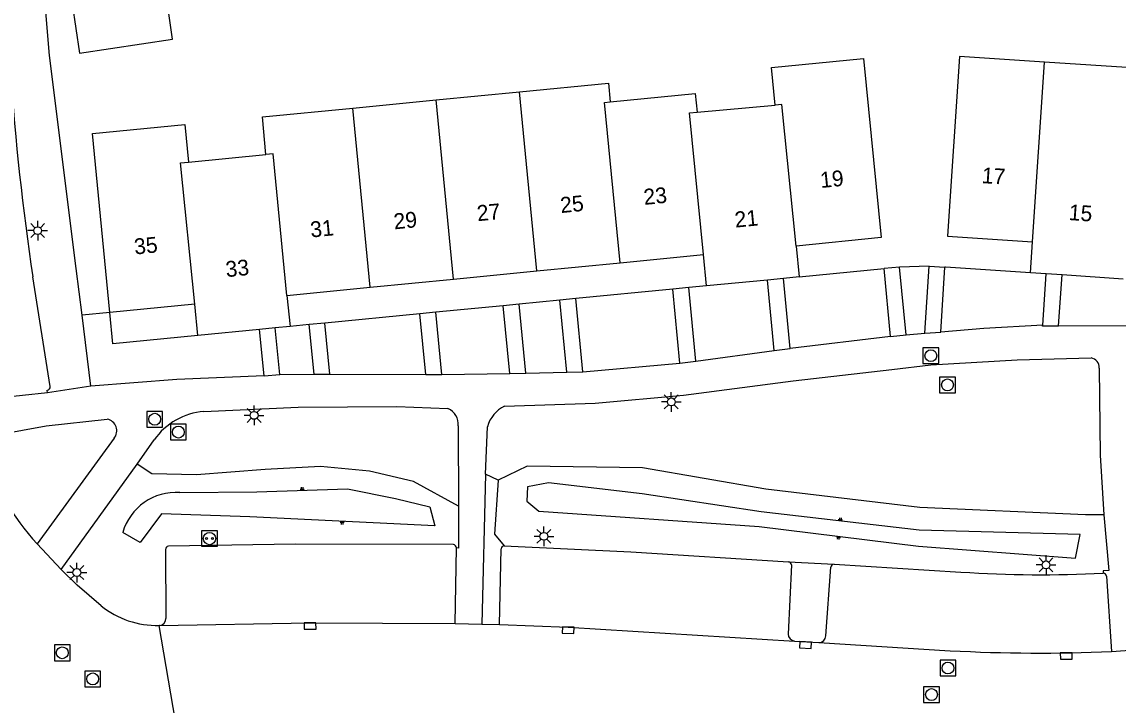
# Model space of a CAD drawing. Extents: x 132994 to 136000, y 393499 to 395512.
# Drawn here: x 133707.9 to 133777.4, y 394833.7 to 394877 of the extents above; entities that cross this region are included whole.
import ezdxf

# ---------------------------------------------------------------- set-up
doc = ezdxf.new("R2010")
doc.units = 0
for name, color, linetype in [('gg-afsc-hekwerk', 7, 'Continuous'), ('gg-anno-huisnummerreeks BGT', 7, 'Continuous'), ('gg-bbg-bijgebouw', 7, 'Continuous'), ('gg-bbg-hoofdgebouw', 7, 'Continuous'), ('gg-bbg-tussenscheiding', 7, 'Continuous'), ('gg-knt-BGT kruinlijn', 7, 'Continuous'), ('gg-knt-bovenkant onderkant talud', 7, 'Continuous'), ('gg-knt-verharding', 7, 'Continuous'), ('gg-knt-verharding nz', 7, 'Continuous'), ('gt-grn-groengrens', 7, 'Continuous'), ('gt-grn-vlakafsluiter', 7, 'Continuous'), ('gt-grn-weggrens', 7, 'Continuous'), ('gt-symb-kolk', 7, 'Continuous'), ('gt-symb-laadpunt elektrisch vervoer', 7, 'Continuous'), ('gt-symb-lichtmast', 7, 'Continuous'), ('gt-symb-rioolschacht', 7, 'Continuous'), ('gt-symb-talud symbool', 7, 'Continuous')]:
    doc.layers.add(name, color=color, linetype=linetype)

# ---------------------------------------------------------------- blocks, each defined once
blk = doc.blocks.new('gt0-LMAST')
at = {"layer": 'gt-symb-lichtmast'}
for p, q in [((-0.182, 0.173), (-0.447, 0.438)), ((-0.005, 0.246), (-0.005, 0.621)), ((0.172, 0.173), (0.437, 0.438)), ((-0.255, -0.004), (-0.63, -0.004)), ((-0.182, -0.181), (-0.447, -0.446)), ((-0.005, -0.254), (-0.005, -0.629)), ((0.437, -0.446), (0.172, -0.181)), ((0.245, -0.004), (0.62, -0.004))]:
    blk.add_line(p, q, dxfattribs=at)
blk.add_circle((-0.005, -0.004), 0.25, dxfattribs=at)
blk = doc.blocks.new('gt0-TALUD_1')
at = {"layer": 'gt-symb-talud symbool'}
for p, q in [((-1, -1), (-1, 0)), ((-0.5, -2), (-0.5, 0)), ((0, -1), (0, 0)), ((0.5, -2), (0.5, 0)), ((1, -1), (1, 0))]:
    blk.add_line(p, q, dxfattribs=at)
blk = doc.blocks.new('gt0-RS')
at = {"layer": 'gt-symb-rioolschacht'}
blk.add_lwpolyline([(-0.5, -0.5), (0.5, -0.5), (0.5, 0.5), (-0.5, 0.5)], close=True, dxfattribs=at)
blk.add_circle((0, 0), 0.375, dxfattribs=at)
blk = doc.blocks.new('gt0-KOLK')
at = {"layer": 'gt-symb-kolk'}
blk.add_lwpolyline([(0, 0), (0.375, 0), (0.375, 0.4), (-0.375, 0.4), (-0.375, 0), (0, 0)], dxfattribs=at)
blk = doc.blocks.new('gt0-LEV')
at = {"layer": 'gt-symb-laadpunt elektrisch vervoer'}
blk.add_lwpolyline([(-0.486, 0.501), (0.486, 0.501), (0.486, -0.499), (-0.486, -0.499)], close=True, dxfattribs=at)
for centre, radius in [((0, 0), 0.393), ((-0.186, 0), 0.0566), ((0.186, 0), 0.0566)]:
    blk.add_circle(centre, radius, dxfattribs=at)

msp = doc.modelspace()

# ---------------------------------------------------------------- linework, layer by layer
at = {"layer": 'gg-afsc-hekwerk'}
msp.add_line((133711.378, 394861.364), (133709.685, 394874.865), dxfattribs=at)
at = {"layer": 'gg-bbg-bijgebouw'}
msp.add_lwpolyline([(133711.125, 394878.133), (133711.58, 394875.024), (133717.483, 394875.898), (133717.025, 394879.024)], dxfattribs=at)
at = {"layer": 'gg-bbg-hoofdgebouw'}
for p, q in [((133772.74, 394874.453), (133767.354, 394874.804)), ((133778.626, 394874.07), (133772.74, 394874.453)), ((133728.903, 394871.537), (133734.183, 394872.054)), ((133734.183, 394872.054), (133739.464, 394872.57)), ((133750.727, 394871.271), (133755.674, 394871.72)), ((133718.497, 394868.111), (133723.403, 394868.588)), ((133771.85, 394861.104), (133771.977, 394863.062)), ((133745.854, 394861.733), (133751.134, 394862.249)), ((133751.333, 394860.27), (133751.134, 394862.249)), ((133757.008, 394862.795), (133757.196, 394860.833)), ((133740.574, 394861.217), (133745.854, 394861.733)), ((133735.293, 394860.7), (133740.574, 394861.217)), ((133772.86, 394861.034), (133771.85, 394861.104)), ((133773.865, 394860.964), (133772.86, 394861.034)), ((133777.738, 394860.696), (133773.865, 394860.964)), ((133724.733, 394859.668), (133730.013, 394860.184)), ((133730.013, 394860.184), (133735.293, 394860.7)), ((133755.194, 394860.641), (133751.333, 394860.27)), ((133756.205, 394860.738), (133755.194, 394860.641)), ((133757.196, 394860.833), (133756.205, 394860.738)), ((133724.733, 394859.668), (133724.925, 394857.697)), ((133718.892, 394859.104), (133713.511, 394858.586)), ((133719.085, 394857.129), (133718.892, 394859.104)), ((133722.991, 394857.509), (133719.085, 394857.129)), ((133723.984, 394857.605), (133722.991, 394857.509)), ((133724.925, 394857.697), (133723.984, 394857.605))]:
    msp.add_line(p, q, dxfattribs=at)
for points in [[(133767.354, 394874.804), (133766.601, 394863.422), (133771.977, 394863.062)], [(133755.674, 394871.72), (133755.44, 394874.108), (133761.277, 394874.679)], [(133761.277, 394874.679), (133762.392, 394863.335), (133757.008, 394862.795)], [(133739.464, 394872.57), (133745.11, 394873.123), (133745.226, 394871.929)], [(133745.226, 394871.929), (133750.611, 394872.456), (133750.727, 394871.271)], [(133723.403, 394868.588), (133723.173, 394870.976), (133728.903, 394871.537)], [(133713.511, 394858.586), (133712.409, 394869.921), (133718.261, 394870.5), (133718.497, 394868.111)]]:
    msp.add_lwpolyline(points, dxfattribs=at)
at = {"layer": 'gg-bbg-tussenscheiding'}
for p, q in [((133771.977, 394863.062), (133772.74, 394874.453)), ((133735.293, 394860.7), (133734.183, 394872.054)), ((133740.574, 394861.217), (133739.464, 394872.57)), ((133730.013, 394860.184), (133728.903, 394871.537))]:
    msp.add_line(p, q, dxfattribs=at)
for points in [[(133745.854, 394861.733), (133744.86, 394871.893), (133745.226, 394871.929)], [(133751.134, 394862.249), (133750.256, 394871.228), (133750.727, 394871.271)], [(133757.008, 394862.795), (133756.108, 394871.764), (133755.674, 394871.72)], [(133724.733, 394859.668), (133723.857, 394868.632), (133723.403, 394868.588)], [(133718.892, 394859.104), (133717.994, 394868.061), (133718.497, 394868.111)]]:
    msp.add_lwpolyline(points, dxfattribs=at)
at = {"layer": 'gg-knt-BGT kruinlijn'}
for points in [[(133741.302, 394847.791), (133739.971, 394847.543), (133739.93, 394846.632), (133740.69, 394845.995), (133754.668, 394845.025), (133764.753, 394843.789), (133774.714, 394843.024), (133775.011, 394844.514), (133764.794, 394844.803), (133754.782, 394845.957), (133747.238, 394847.09), (133741.302, 394847.791)], [(133717.951, 394847.175), (133722.814, 394847.221), (133728.57, 394847.411), (133731.614, 394846.793), (133733.791, 394846.278), (133734.115, 394845.067), (133722.387, 394845.642), (133716.776, 394845.831), (133715.425, 394844.009), (133714.325, 394844.642)]]:
    msp.add_lwpolyline(points, dxfattribs=at)
msp.add_arc((133717.707, 394843.662), 3.522, 86.03344, 163.84024, dxfattribs=at)
at = {"layer": 'gg-knt-bovenkant onderkant talud'}
msp.add_line((133756.522, 394842.786), (133759.418, 394842.631), dxfattribs=at)
for points in [[(133735.6, 394846.317), (133732.76, 394847.87), (133729.959, 394848.524), (133726.85, 394848.837), (133723.351, 394848.647), (133718.989, 394848.308), (133716.162, 394848.373), (133715.245, 394848.972)], [(133776.502, 394845.768), (133775.355, 394845.769), (133764.837, 394846.22), (133755.091, 394847.389), (133747.276, 394848.748), (133739.951, 394848.846), (133738.117, 394847.958)], [(133738.117, 394847.958), (133737.88, 394844.541), (133738.502, 394843.801)]]:
    msp.add_lwpolyline(points, dxfattribs=at)
at = {"layer": 'gg-knt-verharding'}
for p, q in [((133709.685, 394874.865), (133709.435, 394877.885)), ((133711.742, 394858.416), (133711.378, 394861.364)), ((133757.196, 394860.833), (133762.586, 394861.363)), ((133763.552, 394861.458), (133762.586, 394861.363)), ((133762.983, 394857.072), (133762.586, 394861.363)), ((133763.974, 394857.173), (133763.552, 394861.458)), ((133765.157, 394857.268), (133765.438, 394861.528)), ((133765.438, 394861.528), (133766.44, 394861.462)), ((133766.167, 394857.343), (133766.44, 394861.462)), ((133771.85, 394861.104), (133766.471, 394861.46)), ((133772.635, 394857.786), (133772.86, 394861.034)), ((133773.642, 394857.749), (133773.865, 394860.964)), ((133709.718, 394853.899), (133708.626, 394860.838)), ((133750.198, 394860.159), (133749.18, 394860.06)), ((133751.333, 394860.27), (133750.198, 394860.159)), ((133750.652, 394855.496), (133750.198, 394860.159)), ((133755.623, 394856.17), (133755.194, 394860.641)), ((133756.63, 394856.308), (133756.205, 394860.738)), ((133743.044, 394859.462), (133742.036, 394859.364)), ((133749.18, 394860.06), (133743.044, 394859.462)), ((133743.495, 394854.83), (133743.044, 394859.462)), ((133749.636, 394855.377), (133749.18, 394860.06)), ((133738.446, 394859.014), (133734.165, 394858.597)), ((133739.448, 394859.112), (133738.446, 394859.014)), ((133738.864, 394854.721), (133738.446, 394859.014)), ((133742.036, 394859.364), (133739.448, 394859.112)), ((133739.875, 394854.732), (133739.448, 394859.112)), ((133742.481, 394854.806), (133742.036, 394859.364)), ((133712.296, 394853.923), (133711.742, 394858.416)), ((133733.156, 394858.499), (133727.14, 394857.913)), ((133734.165, 394858.597), (133733.156, 394858.499)), ((133733.53, 394854.66), (133733.156, 394858.499)), ((133734.549, 394854.656), (133734.165, 394858.597)), ((133723.277, 394854.563), (133722.991, 394857.509)), ((133724.27, 394854.662), (133723.984, 394857.605)), ((133726.145, 394857.816), (133724.925, 394857.697)), ((133727.14, 394857.913), (133726.145, 394857.816)), ((133726.451, 394854.668), (133726.145, 394857.816)), ((133727.455, 394854.68), (133727.14, 394857.913)), ((133778.641, 394857.72), (133773.642, 394857.749)), ((133762.983, 394857.072), (133756.63, 394856.308)), ((133762.983, 394857.072), (133763.974, 394857.173)), ((133763.974, 394857.173), (133765.157, 394857.268)), ((133765.157, 394857.268), (133766.167, 394857.343)), ((133750.652, 394855.496), (133755.623, 394856.17)), ((133755.623, 394856.17), (133756.63, 394856.308)), ((133743.495, 394854.83), (133749.636, 394855.377)), ((133749.636, 394855.377), (133750.652, 394855.496)), ((133723.277, 394854.563), (133724.27, 394854.662)), ((133724.27, 394854.662), (133726.451, 394854.668)), ((133726.451, 394854.668), (133727.455, 394854.68)), ((133727.455, 394854.68), (133733.53, 394854.66)), ((133733.53, 394854.66), (133734.549, 394854.656)), ((133734.549, 394854.656), (133738.864, 394854.721)), ((133738.864, 394854.721), (133739.875, 394854.732)), ((133739.875, 394854.732), (133742.481, 394854.806)), ((133742.481, 394854.806), (133743.495, 394854.83)), ((133712.296, 394853.923), (133709.554, 394853.504)), ((133709.554, 394853.504), (133704.678, 394852.961)), ((133709.554, 394853.504), (133709.542, 394853.661)), ((133735.593, 394851.403), (133735.6, 394846.317)), ((133737.321, 394848.351), (133737.443, 394851.344)), ((133713.775, 394850.612), (133708.904, 394843.922)), ((133715.245, 394848.972), (133716.312, 394850.511)), ((133710.428, 394842.31), (133715.245, 394848.972)), ((133737.321, 394848.351), (133737.08, 394838.839)), ((133710.428, 394842.31), (133708.904, 394843.922)), ((133717.029, 394843.567), (133717.065, 394839.207)), ((133735.393, 394838.888), (133735.474, 394843.67)), ((133738.207, 394838.807), (133738.299, 394843.621)), ((133756.714, 394842.587), (133756.498, 394838.213)), ((133758.896, 394838.103), (133759.204, 394842.444)), ((133759.418, 394842.631), (133767.449, 394842.139)), ((133776.677, 394841.876), (133776.989, 394837.109)), ((133716.659, 394838.761), (133716.628, 394838.76)), ((133735.393, 394838.888), (133737.08, 394838.839)), ((133737.08, 394838.839), (133738.207, 394838.807)), ((133756.906, 394837.767), (133758.437, 394837.675)), ((133776.989, 394837.109), (133778.72, 394837.223))]:
    msp.add_line(p, q, dxfattribs=at)
for points in [[(133719.085, 394857.129), (133713.704, 394856.606), (133713.511, 394858.586)], [(133772.635, 394857.786), (133768.893, 394857.566), (133766.167, 394857.343)], [(133773.642, 394857.749), (133773.639, 394857.708), (133772.631, 394857.725), (133772.635, 394857.786)], [(133738.522, 394852.647), (133744.264, 394852.842), (133749.868, 394853.356), (133756.827, 394854.254), (133763.069, 394854.964), (133765.55, 394855.272), (133771.005, 394855.584), (133775.706, 394855.709)], [(133776.219, 394855.067), (133776.276, 394849.541), (133776.502, 394845.768)], [(133723.277, 394854.563), (133717.753, 394854.345), (133712.296, 394853.923)], [(133719.473, 394852.32), (133725.441, 394852.593), (133731.702, 394852.632), (133734.939, 394852.494)], [(133705.181, 394850.627), (133709.464, 394851.41), (133713.341, 394851.825)], [(133735.6, 394846.317), (133735.614, 394843.661), (133735.474, 394843.67)], [(133776.502, 394845.768), (133776.827, 394842.23), (133776.468, 394842.215), (133776.468, 394842.068)], [(133735.282, 394843.889), (133725.246, 394843.904), (133717.224, 394843.776)], [(133738.502, 394843.801), (133746.53, 394843.415), (133756.522, 394842.786)], [(133712.947, 394840.004), (133711.426, 394841.317), (133710.428, 394842.31)]]:
    msp.add_lwpolyline(points, dxfattribs=at)
for centre, radius, start, end in [((133869.559, 394884.98), 162.733, 183.94032, 188.53136), ((133775.602, 394855.1), 0.618, 356.94696, 80.30733), ((133709.509, 394853.87), 0.211, 279.09599, 7.93847), ((133739.399, 394850.823), 2.024, 115.67268, 165.07176), ((133713.195, 394851.089), 0.75, 320.55346, 78.82001), ((133719.824, 394848.041), 4.294, 94.68742, 144.87649), ((133734.506, 394851.493), 1.09, 355.26119, 66.61998), ((133721.277, 394855.267), 16.786, 198.73862, 222.51838), ((133717.25, 394843.556), 0.221, 96.79702, 177.17238), ((133735.211, 394843.633), 0.265, 7.96967, 74.51322), ((133738.497, 394843.603), 0.199, 88.46467, 174.6621), ((133756.502, 394842.575), 0.212, 3.29417, 84.65454), ((133759.421, 394842.411), 0.22, 90.86493, 171.43106), ((133772.562, 394918.764), 76.795, 266.18246, 272.91546), ((133776.474, 394841.864), 0.204, 3.23958, 91.61551), ((133716.494, 394844.432), 5.674, 231.30417, 271.35029), ((133716.638, 394839.188), 0.427, 272.79529, 2.58065), ((133756.956, 394838.222), 0.458, 181.15613, 263.74831), ((133758.452, 394838.119), 0.444, 268.00891, 357.98783)]:
    msp.add_arc(centre, radius, start, end, dxfattribs=at)
at = {"layer": 'gg-knt-verharding nz'}
msp.add_line((133758.437, 394837.675), (133766.773, 394837.158), dxfattribs=at)
for points in [[(133716.659, 394838.761), (133726.192, 394838.924), (133735.393, 394838.888)], [(133738.207, 394838.807), (133742.563, 394838.652), (133756.906, 394837.767)]]:
    msp.add_lwpolyline(points, dxfattribs=at)
msp.add_arc((133772.383, 394941.847), 104.84, 266.93248, 272.5179, dxfattribs=at)
at = {"layer": 'gt-grn-groengrens'}
for p, q in [((133765.438, 394861.528), (133763.552, 394861.458)), ((133766.471, 394861.46), (133766.44, 394861.462)), ((133738.117, 394847.958), (133737.321, 394848.351))]:
    msp.add_line(p, q, dxfattribs=at)
at = {"layer": 'gt-grn-vlakafsluiter'}
msp.add_line((133713.511, 394858.586), (133711.742, 394858.416), dxfattribs=at)
at = {"layer": 'gt-grn-weggrens'}
msp.add_line((133717.665, 394832.692), (133716.628, 394838.76), dxfattribs=at)

# ---------------------------------------------------------------- block references
at = {"layer": 'gt-symb-kolk'}
for p, rotation in [((133726.192, 394838.924), -179.01543920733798), ((133742.563, 394838.652), 177.95775999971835), ((133757.609, 394837.722), 176.31744685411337), ((133774.125, 394837.022), -179.64493210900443)]:
    msp.add_blockref('gt0-KOLK', p, dxfattribs=dict(at, rotation=rotation))
at = {"layer": 'gt-symb-laadpunt elektrisch vervoer'}
msp.add_blockref('gt0-LEV', (133719.821, 394844.262), dxfattribs=at)
at = {"layer": 'gt-symb-lichtmast'}
for p in [(133708.937, 394863.774), (133749.098, 394852.922), (133722.653, 394852.07), (133741.024, 394844.407), (133772.848, 394842.598), (133711.42, 394842.113)]:
    msp.add_blockref('gt0-LMAST', p, dxfattribs=at)
at = {"layer": 'gt-symb-rioolschacht'}
for p in [(133765.545, 394855.845), (133766.6, 394853.997), (133716.349, 394851.821), (133717.851, 394851.007), (133710.489, 394837.025), (133766.627, 394836.058), (133712.422, 394835.37), (133765.588, 394834.378)]:
    msp.add_blockref('gt0-RS', p, dxfattribs=at)
at = {"layer": 'gt-symb-talud symbool'}
for p, xscale, yscale, rotation in [((133725.692, 394847.316), 0.10004498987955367, 0.1000449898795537, -178.28164199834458), ((133759.788, 394845.38), 0.09960923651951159, 0.09960923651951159, 173.65980825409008), ((133728.251, 394845.355), 0.10012492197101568, 0.10012492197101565, -2.8624052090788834), ((133759.711, 394844.407), 0.09972462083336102, 0.09972462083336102, -6.91122712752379)]:
    msp.add_blockref('gt0-TALUD_1', p, dxfattribs=dict(at, xscale=xscale, yscale=yscale, rotation=rotation))

# ---------------------------------------------------------------- texts
at = {"layer": 'gg-anno-huisnummerreeks BGT'}
for s, rotation, p in [('19', 5.7, (133758.578, 394866.47)), ('17', 356.2, (133768.748, 394866.785)), ('23', 5.6, (133747.381, 394865.398)), ('25', 5.6, (133742.101, 394864.882)), ('27', 5.6, (133736.82, 394864.365)), ('21', 5.5, (133753.157, 394863.961)), ('15', 356, (133774.261, 394864.445)), ('31', 5.6, (133726.26, 394863.333)), ('29', 5.6, (133731.54, 394863.849)), ('35', 5.5, (133715.093, 394862.255)), ('33', 5.6, (133720.893, 394860.82))]:
    msp.add_text(s, height=1, rotation=rotation, dxfattribs=at).set_placement(p)

doc.saveas('drawing.dxf')
